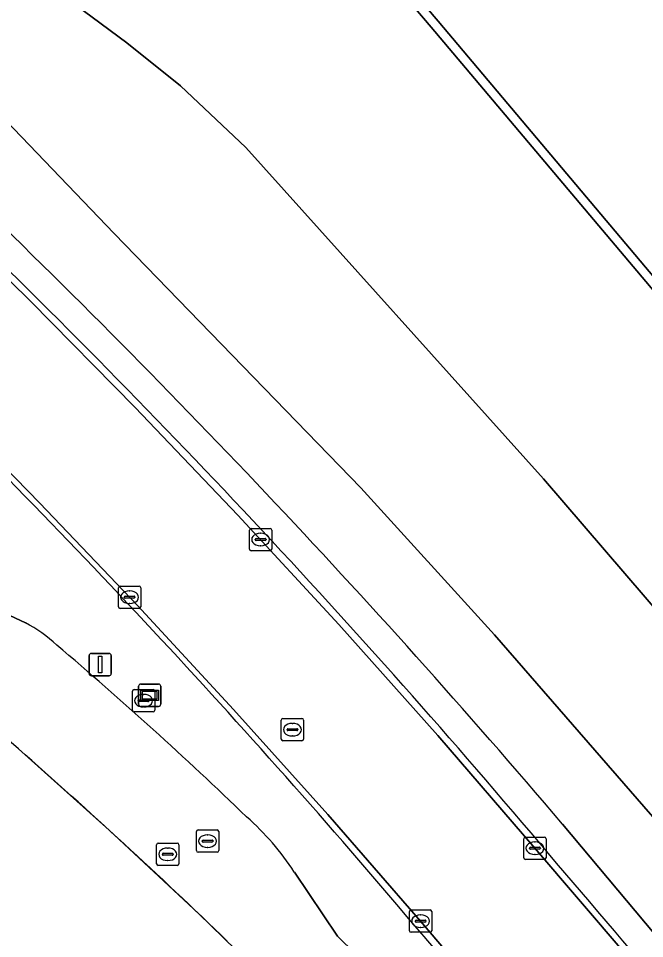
# Model space of a CAD drawing. Extents: x 155018 to 156648, y 383979 to 385733.
# Drawn here: x 156453.11 to 156481.14, y 384824.6 to 384865.81 of the extents above; entities that cross this region are included whole.
import ezdxf

# ---------------------------------------------------------------- set-up
doc = ezdxf.new("R2010")
doc.units = 0
for name, color, linetype in [('IMGEO_Berm_groen', 7, 'Continuous'), ('IMGEO_Brandkraan', 7, 'Continuous'), ('IMGEO_Fietspad_gesloten', 7, 'Continuous'), ('IMGEO_Kademuur', 7, 'Continuous'), ('IMGEO_Kolk', 7, 'Continuous'), ('IMGEO_Lijnafwatering', 7, 'Continuous'), ('IMGEO_Loofbos', 7, 'Continuous'), ('IMGEO_Rijbaan_lokaal_gesloten', 7, 'Continuous'), ('IMGEO_Rioolput', 7, 'Continuous'), ('IMGEO_Verkeersbordpaal', 7, 'Continuous'), ('IMGEO_Verklikker', 7, 'Continuous'), ('IMGEO_Waterloop', 7, 'Continuous')]:
    doc.layers.add(name, color=color, linetype=linetype)

msp = doc.modelspace()

# ---------------------------------------------------------------- linework, layer by layer
at = {"layer": 'IMGEO_Berm_groen'}
for points in [[(156381.367, 384930.954), (156406.217, 384906.79), (156430.162, 384883.207), (156451.162, 384862.667), (156457.4, 384856.179), (156468.438, 384844.792), (156474.424, 384838.196), (156491.394, 384818.691), (156500, 384808.426), (156505.202, 384802.154), (156514.326, 384791.112)], [(156495.009, 384823.781), (156476.62, 384845.189), (156463.287, 384860.021), (156460.375, 384862.784), (156457.973, 384864.715), (156450.59, 384870.183), (156441.545, 384877.591), (156438.815, 384880.197), (156437.572, 384882.161), (156435.965, 384886.016), (156435.357, 384886.67), (156435.097, 384886.769), (156418.998, 384905.465)], [(156450.19, 384840.252), (156453.423, 384838.738)], [(156511.534, 384788.871), (156502.443, 384799.882), (156500, 384802.833), (156477.473, 384829.728)], [(156465.465, 384827.573), (156467.401, 384824.71)]]:
    msp.add_lwpolyline(points, dxfattribs=at)
for centre, radius, start, end in [((156182.05, 384578.34), 387.905, 40.39586, 46.27691), ((156186.949, 384584.473), 378.868, 40.16674, 46.21386), ((156189.665, 384587.589), 368.127, 40.19378, 45.69757), ((156450.383, 384832.942), 6.545, 47.1835, 62.3206), ((156337.341, 384699.503), 181.423, 46.01692, 49.63872), ((156455.652, 384821.253), 11.672, 32.7849, 48.8742), ((154226.431, 382909.845), 2957.235, 39.752342, 40.460081), ((154855.981, 383438.843), 2128.32, 39.547817, 40.645056), ((156300.504, 384656.697), 236.818, 42.26011, 45.19086)]:
    msp.add_arc(centre, radius, start, end, dxfattribs=at)
at = {"layer": 'IMGEO_Brandkraan'}
for p, q in [((156458.217, 384834.826), (156458.217, 384835.678)), ((156458.292, 384835.752), (156459.144, 384835.752)), ((156458.705, 384835.532), (156458.73, 384835.532)), ((156459.218, 384835.678), (156459.218, 384834.826)), ((156458.476, 384835.246), (156458.476, 384835.258)), ((156458.914, 384835.209), (156458.516, 384835.209)), ((156458.519, 384835.295), (156458.917, 384835.295)), ((156458.96, 384835.258), (156458.96, 384835.246)), ((156459.144, 384834.752), (156458.292, 384834.752)), ((156458.728, 384834.972), (156458.703, 384834.972))]:
    msp.add_line(p, q, dxfattribs=at)
for points in [[(156458.217, 384834.826), (156458.217, 384835.678)], [(156458.292, 384835.752), (156459.144, 384835.752)], [(156459.218, 384835.678), (156459.218, 384834.826)], [(156459.144, 384834.752), (156458.292, 384834.752)]]:
    msp.add_lwpolyline(points, dxfattribs=at)
for centre, radius, start, end in [((156458.294, 384835.676), 0.0765, 91.552, 178.448), ((156458.294, 384835.676), 0.0765, 91.552, 178.448), ((156459.142, 384835.676), 0.0765, 1.552, 88.448), ((156459.142, 384835.676), 0.0765, 1.552, 88.448), ((156458.516, 384835.255), 0.0403, 85.8775, 175.7526), ((156458.513, 384835.245), 0.0366, 178.938, 274.7102), ((156458.917, 384835.252), 0.043, 264.8664, 352.4533), ((156458.921, 384835.257), 0.0386, 1.7309, 96.639), ((156458.294, 384834.828), 0.0765, 181.552, 268.448), ((156458.294, 384834.828), 0.0765, 181.552, 268.448), ((156459.142, 384834.828), 0.0765, 271.552, 358.448), ((156459.142, 384834.828), 0.0765, 271.552, 358.448)]:
    msp.add_arc(centre, radius, start, end, dxfattribs=at)
for centre, major_axis, ratio, start_param, end_param in [((156458.704, 384835.252), (-0.387, 0.002), 0.722429, 4.712389, 7.853982), ((156458.729, 384835.252), (-0.39, 0.002), 0.717154, 1.570796, 4.712389)]:
    msp.add_ellipse(centre, major_axis=major_axis, ratio=ratio, start_param=start_param, end_param=end_param, dxfattribs=at)
at = {"layer": 'IMGEO_Fietspad_gesloten'}
for points in [[(156514.326, 384791.112), (156505.202, 384802.154), (156500, 384808.426), (156491.394, 384818.691), (156474.424, 384838.196), (156468.438, 384844.792), (156457.4, 384856.179), (156451.162, 384862.667), (156430.162, 384883.207), (156406.217, 384906.79), (156381.367, 384930.954)], [(156477.473, 384829.728), (156500, 384802.833), (156502.443, 384799.882), (156511.534, 384788.871)]]:
    msp.add_lwpolyline(points, dxfattribs=at)
msp.add_arc((156182.05, 384578.34), 387.905, 40.39586, 46.27691, dxfattribs=at)
at = {"layer": 'IMGEO_Kademuur'}
for points in [[(156512.921, 384817.827), (156491.752, 384842.132), (156471.899, 384865.679), (156453.053, 384887.799), (156432.829, 384911.026), (156410.677, 384936.606)], [(156410.374, 384936.345), (156432.527, 384910.764), (156452.75, 384887.538), (156462.155, 384876.499), (156471.594, 384865.42), (156491.448, 384841.872), (156512.62, 384817.564)]]:
    msp.add_lwpolyline(points, dxfattribs=at)
at = {"layer": 'IMGEO_Kolk'}
for p, q in [((156463.531, 384842.969), (156464.383, 384842.969)), ((156463.456, 384842.043), (156463.456, 384842.895)), ((156463.758, 384842.512), (156464.156, 384842.512)), ((156463.944, 384842.749), (156463.969, 384842.749)), ((156464.457, 384842.895), (156464.457, 384842.043)), ((156463.715, 384842.463), (156463.715, 384842.475)), ((156464.153, 384842.426), (156463.755, 384842.426)), ((156463.967, 384842.189), (156463.942, 384842.189)), ((156464.199, 384842.475), (156464.199, 384842.463)), ((156464.383, 384841.969), (156463.531, 384841.969)), ((156457.589, 384839.459), (156457.589, 384840.311)), ((156457.664, 384840.385), (156458.516, 384840.385)), ((156458.077, 384840.165), (156458.102, 384840.165)), ((156458.59, 384840.311), (156458.59, 384839.459)), ((156457.848, 384839.879), (156457.848, 384839.891)), ((156458.286, 384839.842), (156457.888, 384839.842)), ((156457.891, 384839.928), (156458.289, 384839.928)), ((156458.332, 384839.891), (156458.332, 384839.879)), ((156458.516, 384839.385), (156457.664, 384839.385)), ((156458.1, 384839.605), (156458.075, 384839.605)), ((156475.735, 384828.217), (156475.735, 384829.069)), ((156475.81, 384829.143), (156476.662, 384829.143)), ((156476.223, 384828.923), (156476.248, 384828.923)), ((156476.736, 384829.069), (156476.736, 384828.217)), ((156475.994, 384828.637), (156475.994, 384828.649)), ((156476.432, 384828.6), (156476.034, 384828.6)), ((156476.037, 384828.686), (156476.435, 384828.686)), ((156476.478, 384828.649), (156476.478, 384828.637)), ((156476.662, 384828.143), (156475.81, 384828.143)), ((156476.246, 384828.363), (156476.221, 384828.363)), ((156470.618, 384824.951), (156470.618, 384825.803)), ((156470.693, 384825.877), (156471.545, 384825.877)), ((156471.106, 384825.657), (156471.131, 384825.657)), ((156471.619, 384825.803), (156471.619, 384824.951)), ((156470.877, 384825.371), (156470.877, 384825.383)), ((156471.315, 384825.334), (156470.917, 384825.334)), ((156470.92, 384825.42), (156471.318, 384825.42)), ((156471.361, 384825.383), (156471.361, 384825.371)), ((156471.545, 384824.877), (156470.693, 384824.877)), ((156471.129, 384825.097), (156471.104, 384825.097))]:
    msp.add_line(p, q, dxfattribs=at)
for points in [[(156463.531, 384842.969), (156464.383, 384842.969)], [(156463.456, 384842.043), (156463.456, 384842.895)], [(156464.457, 384842.895), (156464.457, 384842.043)], [(156464.383, 384841.969), (156463.531, 384841.969)], [(156457.589, 384839.459), (156457.589, 384840.311)], [(156457.664, 384840.385), (156458.516, 384840.385)], [(156458.59, 384840.311), (156458.59, 384839.459)], [(156458.516, 384839.385), (156457.664, 384839.385)], [(156475.735, 384828.217), (156475.735, 384829.069)], [(156475.81, 384829.143), (156476.662, 384829.143)], [(156476.736, 384829.069), (156476.736, 384828.217)], [(156476.662, 384828.143), (156475.81, 384828.143)], [(156470.618, 384824.951), (156470.618, 384825.803)], [(156470.693, 384825.877), (156471.545, 384825.877)], [(156471.619, 384825.803), (156471.619, 384824.951)], [(156471.545, 384824.877), (156470.693, 384824.877)]]:
    msp.add_lwpolyline(points, dxfattribs=at)
for centre, radius, start, end in [((156463.533, 384842.893), 0.0765, 91.552, 178.448), ((156463.533, 384842.893), 0.0765, 91.552, 178.448), ((156464.381, 384842.893), 0.0765, 1.552, 88.448), ((156464.381, 384842.893), 0.0765, 1.552, 88.448), ((156463.755, 384842.472), 0.0403, 85.8775, 175.7526), ((156464.16, 384842.474), 0.0386, 1.7309, 96.639), ((156463.752, 384842.462), 0.0366, 178.938, 274.7102), ((156464.156, 384842.469), 0.043, 264.8664, 352.4533), ((156463.533, 384842.045), 0.0765, 181.552, 268.448), ((156463.533, 384842.045), 0.0765, 181.552, 268.448), ((156464.381, 384842.045), 0.0765, 271.552, 358.448), ((156464.381, 384842.045), 0.0765, 271.552, 358.448), ((156457.666, 384840.309), 0.0765, 91.552, 178.448), ((156457.666, 384840.309), 0.0765, 91.552, 178.448), ((156458.514, 384840.309), 0.0765, 1.552, 88.448), ((156458.514, 384840.309), 0.0765, 1.552, 88.448), ((156457.888, 384839.888), 0.0403, 85.8775, 175.7526), ((156457.885, 384839.878), 0.0366, 178.938, 274.7102), ((156458.289, 384839.885), 0.043, 264.8664, 352.4533), ((156458.293, 384839.89), 0.0386, 1.7309, 96.639), ((156457.666, 384839.461), 0.0765, 181.552, 268.448), ((156457.666, 384839.461), 0.0765, 181.552, 268.448), ((156458.514, 384839.461), 0.0765, 271.552, 358.448), ((156458.514, 384839.461), 0.0765, 271.552, 358.448), ((156475.812, 384829.067), 0.0765, 91.552, 178.448), ((156475.812, 384829.067), 0.0765, 91.552, 178.448), ((156476.66, 384829.067), 0.0765, 1.552, 88.448), ((156476.66, 384829.067), 0.0765, 1.552, 88.448), ((156476.034, 384828.646), 0.0403, 85.8775, 175.7526), ((156476.031, 384828.636), 0.0366, 178.938, 274.7102), ((156476.435, 384828.643), 0.043, 264.8664, 352.4533), ((156476.439, 384828.648), 0.0386, 1.7309, 96.639), ((156475.812, 384828.219), 0.0765, 181.552, 268.448), ((156475.812, 384828.219), 0.0765, 181.552, 268.448), ((156476.66, 384828.219), 0.0765, 271.552, 358.448), ((156476.66, 384828.219), 0.0765, 271.552, 358.448), ((156470.695, 384825.801), 0.0765, 91.552, 178.448), ((156470.695, 384825.801), 0.0765, 91.552, 178.448), ((156471.543, 384825.801), 0.0765, 1.552, 88.448), ((156471.543, 384825.801), 0.0765, 1.552, 88.448), ((156470.917, 384825.38), 0.0403, 85.8775, 175.7526), ((156470.914, 384825.37), 0.0366, 178.938, 274.7102), ((156471.318, 384825.377), 0.043, 264.8664, 352.4533), ((156471.322, 384825.382), 0.0386, 1.7309, 96.639), ((156470.695, 384824.953), 0.0765, 181.552, 268.448), ((156470.695, 384824.953), 0.0765, 181.552, 268.448), ((156471.543, 384824.953), 0.0765, 271.552, 358.448), ((156471.543, 384824.953), 0.0765, 271.552, 358.448)]:
    msp.add_arc(centre, radius, start, end, dxfattribs=at)
for centre, major_axis, ratio, start_param, end_param in [((156463.943, 384842.469), (-0.387, 0.002), 0.722429, 4.712389, 7.853982), ((156463.968, 384842.469), (-0.39, 0.002), 0.717154, 1.570796, 4.712389), ((156458.076, 384839.885), (-0.387, 0.002), 0.722429, 4.712389, 7.853982), ((156458.101, 384839.885), (-0.39, 0.002), 0.717154, 1.570796, 4.712389), ((156476.222, 384828.643), (-0.387, 0.002), 0.722429, 4.712389, 7.853982), ((156476.247, 384828.643), (-0.39, 0.002), 0.717154, 1.570796, 4.712389), ((156471.105, 384825.377), (-0.387, 0.002), 0.722429, 4.712389, 7.853982), ((156471.13, 384825.377), (-0.39, 0.002), 0.717154, 1.570796, 4.712389)]:
    msp.add_ellipse(centre, major_axis=major_axis, ratio=ratio, start_param=start_param, end_param=end_param, dxfattribs=at)
at = {"layer": 'IMGEO_Lijnafwatering'}
msp.add_lwpolyline([(156465.077, 384821.918), (156461.168, 384825.727), (156457.18, 384829.452), (156453.113, 384833.091), (156452.242, 384833.846), (156451.367, 384834.595), (156450.487, 384835.339)], dxfattribs=at)
at = {"layer": 'IMGEO_Loofbos'}
msp.add_lwpolyline([(156512.62, 384817.564), (156491.448, 384841.872), (156471.594, 384865.42), (156462.155, 384876.499), (156435.357, 384886.67), (156435.965, 384886.016), (156437.572, 384882.161), (156438.815, 384880.197), (156441.545, 384877.591), (156450.59, 384870.183), (156457.973, 384864.715), (156460.375, 384862.784), (156463.287, 384860.021), (156476.62, 384845.189), (156495.009, 384823.781)], dxfattribs=at)
at = {"layer": 'IMGEO_Rijbaan_lokaal_gesloten'}
for points in [[(156419.647, 384886.464), (156434.267, 384872.123), (156448.916, 384857.798), (156453.668, 384853.13), (156458.343, 384848.383), (156462.938, 384843.56), (156467.453, 384838.661), (156471.885, 384833.689), (156476.235, 384828.643), (156480.225, 384823.967)], [(156480.225, 384823.967), (156476.235, 384828.643), (156471.885, 384833.689), (156467.453, 384838.661), (156462.938, 384843.56), (156458.343, 384848.383), (156453.668, 384853.13), (156448.916, 384857.798), (156434.267, 384872.123), (156419.647, 384886.464)], [(156475.521, 384820.204), (156471.12, 384825.378), (156466.963, 384830.151), (156462.737, 384834.863), (156458.442, 384839.512), (156454.079, 384844.098), (156449.649, 384848.619), (156445.153, 384853.074), (156431.229, 384866.695), (156415.885, 384881.769)], [(156415.885, 384881.769), (156431.229, 384866.695), (156445.153, 384853.074), (156449.649, 384848.619), (156454.079, 384844.098), (156458.442, 384839.512), (156462.737, 384834.863), (156466.963, 384830.151), (156471.12, 384825.378), (156475.521, 384820.204)], [(156453.423, 384838.738), (156450.19, 384840.252)], [(156467.401, 384824.71), (156465.465, 384827.573)]]:
    msp.add_lwpolyline(points, dxfattribs=at)
for centre, radius, start, end in [((156186.949, 384584.473), 378.868, 40.16674, 46.21386), ((156189.665, 384587.589), 368.127, 40.19378, 45.69757), ((156330.388, 384692.427), 186.676, 48.89638, 57.36632), ((156330.388, 384692.427), 186.676, 48.89638, 57.36632), ((156450.383, 384832.942), 6.545, 47.1835, 62.3206), ((156337.341, 384699.503), 181.423, 46.01692, 49.63872), ((156283.658, 384639.648), 257.167, 45.94971, 48.78184), ((156283.658, 384639.648), 257.167, 45.94971, 48.78184), ((156455.652, 384821.253), 11.672, 32.7849, 48.8742), ((154226.431, 382909.845), 2957.235, 39.752342, 40.460081), ((154855.981, 383438.843), 2128.32, 39.547817, 40.645056), ((156300.504, 384656.697), 236.818, 42.26011, 45.19086)]:
    msp.add_arc(centre, radius, start, end, dxfattribs=at)
at = {"layer": 'IMGEO_Rioolput'}
for p, q in [((156464.879, 384833.528), (156464.879, 384834.38)), ((156464.954, 384834.454), (156465.806, 384834.454)), ((156465.88, 384834.38), (156465.88, 384833.528)), ((156465.138, 384833.948), (156465.138, 384833.96)), ((156465.576, 384833.911), (156465.178, 384833.911)), ((156465.181, 384833.997), (156465.579, 384833.997)), ((156465.367, 384834.234), (156465.392, 384834.234)), ((156465.622, 384833.96), (156465.622, 384833.948)), ((156465.806, 384833.454), (156464.954, 384833.454)), ((156465.39, 384833.674), (156465.365, 384833.674)), ((156461.082, 384828.536), (156461.082, 384829.388)), ((156461.157, 384829.462), (156462.009, 384829.462)), ((156462.083, 384829.388), (156462.083, 384828.536)), ((156461.341, 384828.956), (156461.341, 384828.968)), ((156461.779, 384828.919), (156461.381, 384828.919)), ((156461.384, 384829.005), (156461.782, 384829.005)), ((156461.57, 384829.242), (156461.595, 384829.242)), ((156461.825, 384828.968), (156461.825, 384828.956)), ((156459.298, 384827.946), (156459.298, 384828.798)), ((156459.373, 384828.872), (156460.225, 384828.872)), ((156459.786, 384828.652), (156459.811, 384828.652)), ((156460.299, 384828.798), (156460.299, 384827.946)), ((156461.593, 384828.682), (156461.568, 384828.682)), ((156459.557, 384828.366), (156459.557, 384828.378)), ((156459.995, 384828.329), (156459.597, 384828.329)), ((156459.6, 384828.415), (156459.998, 384828.415)), ((156459.809, 384828.092), (156459.784, 384828.092)), ((156460.041, 384828.378), (156460.041, 384828.366)), ((156462.009, 384828.462), (156461.157, 384828.462)), ((156460.225, 384827.872), (156459.373, 384827.872))]:
    msp.add_line(p, q, dxfattribs=at)
for points in [[(156464.879, 384833.528), (156464.879, 384834.38)], [(156464.954, 384834.454), (156465.806, 384834.454)], [(156465.88, 384834.38), (156465.88, 384833.528)], [(156465.806, 384833.454), (156464.954, 384833.454)], [(156461.082, 384828.536), (156461.082, 384829.388)], [(156461.157, 384829.462), (156462.009, 384829.462)], [(156462.083, 384829.388), (156462.083, 384828.536)], [(156459.298, 384827.946), (156459.298, 384828.798)], [(156459.373, 384828.872), (156460.225, 384828.872)], [(156460.299, 384828.798), (156460.299, 384827.946)], [(156462.009, 384828.462), (156461.157, 384828.462)], [(156460.225, 384827.872), (156459.373, 384827.872)]]:
    msp.add_lwpolyline(points, dxfattribs=at)
for centre, radius, start, end in [((156464.956, 384834.378), 0.0765, 91.552, 178.448), ((156464.956, 384834.378), 0.0765, 91.552, 178.448), ((156465.804, 384834.378), 0.0765, 1.552, 88.448), ((156465.804, 384834.378), 0.0765, 1.552, 88.448), ((156465.178, 384833.957), 0.0403, 85.8775, 175.7526), ((156465.175, 384833.947), 0.0366, 178.938, 274.7102), ((156465.579, 384833.954), 0.043, 264.8664, 352.4533), ((156465.583, 384833.959), 0.0386, 1.7309, 96.639), ((156464.956, 384833.53), 0.0765, 181.552, 268.448), ((156464.956, 384833.53), 0.0765, 181.552, 268.448), ((156465.804, 384833.53), 0.0765, 271.552, 358.448), ((156465.804, 384833.53), 0.0765, 271.552, 358.448), ((156461.159, 384829.386), 0.0765, 91.552, 178.448), ((156461.159, 384829.386), 0.0765, 91.552, 178.448), ((156462.007, 384829.386), 0.0765, 1.552, 88.448), ((156462.007, 384829.386), 0.0765, 1.552, 88.448), ((156461.381, 384828.965), 0.0403, 85.8775, 175.7526), ((156461.378, 384828.955), 0.0366, 178.938, 274.7102), ((156461.782, 384828.962), 0.043, 264.8664, 352.4533), ((156461.786, 384828.967), 0.0386, 1.7309, 96.639), ((156459.375, 384828.796), 0.0765, 91.552, 178.448), ((156459.375, 384828.796), 0.0765, 91.552, 178.448), ((156460.223, 384828.796), 0.0765, 1.552, 88.448), ((156460.223, 384828.796), 0.0765, 1.552, 88.448), ((156461.159, 384828.538), 0.0765, 181.552, 268.448), ((156461.159, 384828.538), 0.0765, 181.552, 268.448), ((156462.007, 384828.538), 0.0765, 271.552, 358.448), ((156462.007, 384828.538), 0.0765, 271.552, 358.448), ((156459.597, 384828.375), 0.0403, 85.8775, 175.7526), ((156459.594, 384828.365), 0.0366, 178.938, 274.7102), ((156459.998, 384828.372), 0.043, 264.8664, 352.4533), ((156460.002, 384828.377), 0.0386, 1.7309, 96.639), ((156459.375, 384827.948), 0.0765, 181.552, 268.448), ((156459.375, 384827.948), 0.0765, 181.552, 268.448), ((156460.223, 384827.948), 0.0765, 271.552, 358.448), ((156460.223, 384827.948), 0.0765, 271.552, 358.448)]:
    msp.add_arc(centre, radius, start, end, dxfattribs=at)
for centre, major_axis, ratio, start_param, end_param in [((156465.366, 384833.954), (-0.387, 0.002), 0.722429, 4.712389, 7.853982), ((156465.391, 384833.954), (-0.39, 0.002), 0.717154, 1.570796, 4.712389), ((156461.569, 384828.962), (-0.387, 0.002), 0.722429, 4.712389, 7.853982), ((156461.594, 384828.962), (-0.39, 0.002), 0.717154, 1.570796, 4.712389), ((156459.785, 384828.372), (-0.387, 0.002), 0.722429, 4.712389, 7.853982), ((156459.81, 384828.372), (-0.39, 0.002), 0.717154, 1.570796, 4.712389)]:
    msp.add_ellipse(centre, major_axis=major_axis, ratio=ratio, start_param=start_param, end_param=end_param, dxfattribs=at)
at = {"layer": 'IMGEO_Verkeersbordpaal'}
for p, q in [((156456.28, 384836.469), (156456.28, 384837.269)), ((156456.28, 384837.269), (156456.28, 384836.469)), ((156456.38, 384837.369), (156457.17, 384837.369)), ((156457.17, 384837.369), (156456.38, 384837.369)), ((156457.27, 384837.269), (156457.27, 384836.469)), ((156457.27, 384836.469), (156457.27, 384837.269)), ((156457.17, 384836.369), (156456.38, 384836.369)), ((156456.38, 384836.369), (156457.17, 384836.369))]:
    msp.add_line(p, q, dxfattribs=at)
msp.add_lwpolyline([(156456.7, 384837.244), (156456.85, 384837.244), (156456.85, 384836.494), (156456.7, 384836.494), (156456.7, 384837.244)], dxfattribs=at)
for centre, start, end in [((156456.38, 384837.269), 90, 180), ((156456.38, 384837.269), 90, 180), ((156457.17, 384837.269), 0, 90), ((156457.17, 384837.269), 360, 90), ((156456.38, 384836.469), 180, 270), ((156456.38, 384836.469), 180, 270), ((156457.17, 384836.469), 270, 0), ((156457.17, 384836.469), 270, 0)]:
    msp.add_arc(centre, 0.1, start, end, dxfattribs=at)
at = {"layer": 'IMGEO_Verklikker'}
for p, q in [((156458.594, 384835.998), (156459.384, 384835.998)), ((156459.384, 384835.998), (156458.594, 384835.998)), ((156458.494, 384835.098), (156458.494, 384835.898)), ((156458.494, 384835.898), (156458.494, 384835.098)), ((156459.484, 384835.898), (156459.484, 384835.098)), ((156459.484, 384835.098), (156459.484, 384835.898)), ((156459.384, 384834.998), (156458.594, 384834.998)), ((156458.594, 384834.998), (156459.384, 384834.998))]:
    msp.add_line(p, q, dxfattribs=at)
for points in [[(156458.595, 384835.73), (156459.383, 384835.73), (156459.383, 384835.266), (156458.595, 384835.266), (156458.595, 384835.73)], [(156458.66, 384835.665), (156458.66, 384835.331), (156459.318, 384835.331), (156459.318, 384835.665), (156458.66, 384835.665)]]:
    msp.add_lwpolyline(points, dxfattribs=at)
for centre, start, end in [((156458.594, 384835.898), 90, 180), ((156458.594, 384835.898), 90, 180), ((156459.384, 384835.898), 0, 90), ((156459.384, 384835.898), 360, 90), ((156458.594, 384835.098), 180, 270), ((156458.594, 384835.098), 180, 270), ((156459.384, 384835.098), 270, 0), ((156459.384, 384835.098), 270, 0)]:
    msp.add_arc(centre, 0.1, start, end, dxfattribs=at)
at = {"layer": 'IMGEO_Waterloop'}
msp.add_lwpolyline([(156313.99, 385048.039), (156324.399, 385035.961), (156324.069, 385035.639), (156323.858, 385035.674), (156323.381, 385036.228), (156322.881, 385035.689), (156327.383, 385030.565), (156327.823, 385031.2), (156326.986, 385032.1), (156326.986, 385032.284), (156327.352, 385032.574), (156345.086, 385012.258), (156359.003, 384996.036), (156374.617, 384977.983), (156393.553, 384956.601), (156410.677, 384936.606), (156432.829, 384911.026), (156453.053, 384887.799), (156471.899, 384865.679), (156491.752, 384842.132), (156512.921, 384817.827)], dxfattribs=at)

doc.saveas('drawing.dxf')
